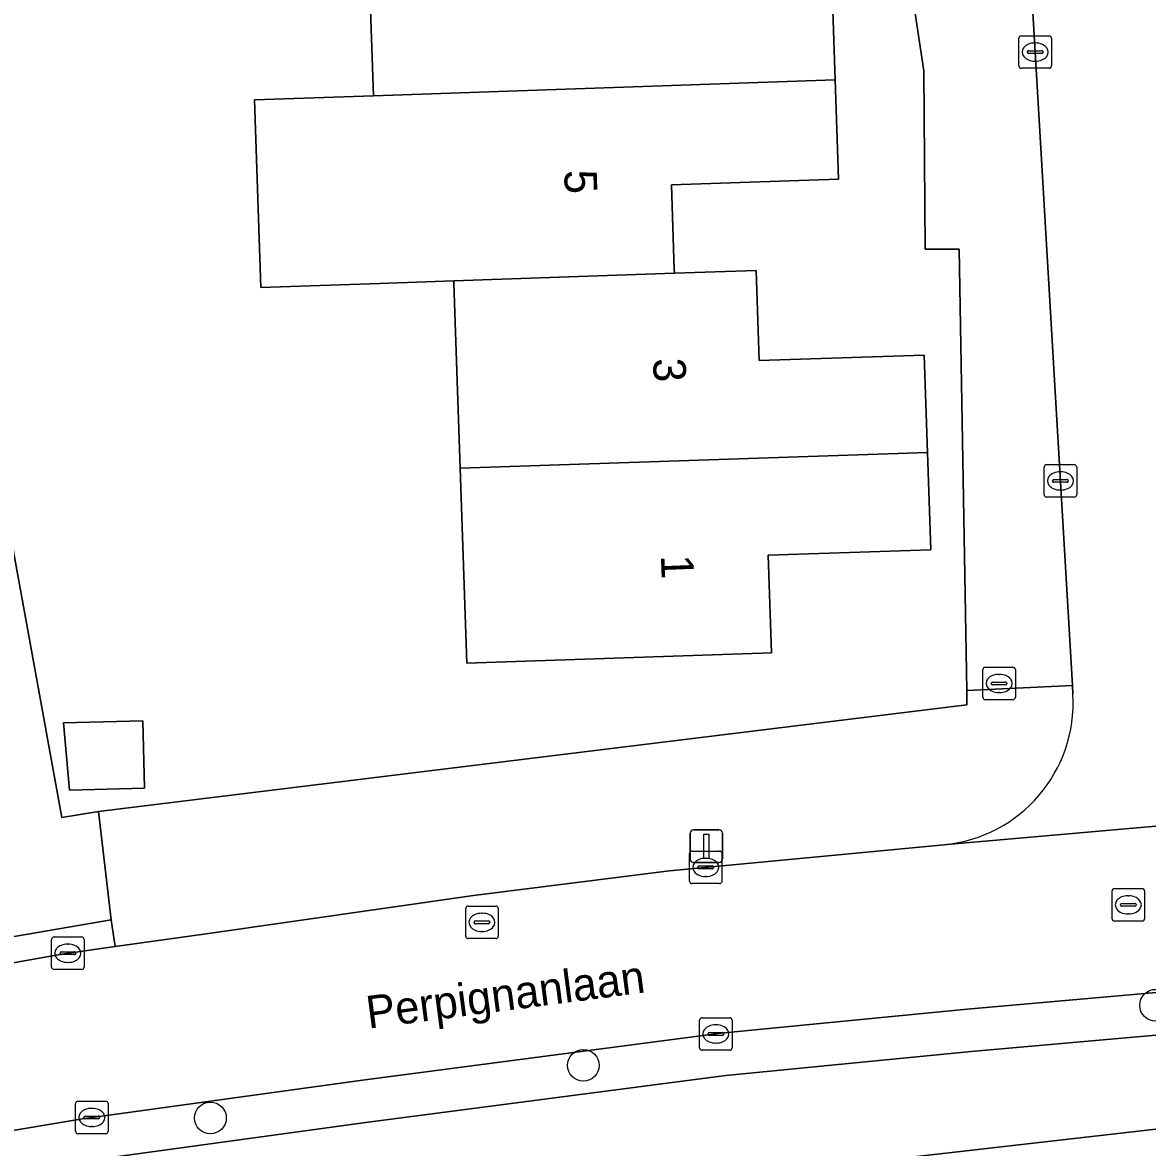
# Model space of a CAD drawing. Extents: x 158455 to 159797, y 387218 to 388672.
# Drawn here: x 159176.65 to 159211.26, y 388111.88 to 388146.48 of the extents above; entities that cross this region are included whole.
import ezdxf

# ---------------------------------------------------------------- set-up
doc = ezdxf.new("R2010")
doc.units = 0
for name, color, linetype in [('IMGEO_Boom', 7, 'Continuous'), ('IMGEO_Brandkraan', 7, 'Continuous'), ('IMGEO_Erf', 7, 'Continuous'), ('IMGEO_Groenvoorziening', 7, 'Continuous'), ('IMGEO_Kolk', 7, 'Continuous'), ('IMGEO_Lichtmast', 7, 'Continuous'), ('IMGEO_Openbare_ruimte_label', 7, 'Continuous'), ('IMGEO_Pand', 7, 'Continuous'), ('IMGEO_Pand_nummerreeks', 7, 'Continuous'), ('IMGEO_Parkeervlak_open', 7, 'Continuous'), ('IMGEO_Rijbaan_lokaal_open', 7, 'Continuous'), ('IMGEO_Rioolput', 7, 'Continuous'), ('IMGEO_Voetpad_open', 7, 'Continuous')]:
    doc.layers.add(name, color=color, linetype=linetype)

msp = doc.modelspace()

# ---------------------------------------------------------------- linework, layer by layer
at = {"layer": 'IMGEO_Boom'}
for centre in [(159211.504, 388116.256), (159193.902, 388114.407), (159182.432, 388112.789)]:
    msp.add_circle(centre, 0.489, dxfattribs=at)
at = {"layer": 'IMGEO_Brandkraan'}
for p, q in [((159206.19, 388125.728), (159206.19, 388126.58)), ((159206.265, 388126.654), (159207.117, 388126.654)), ((159206.678, 388126.434), (159206.703, 388126.434)), ((159207.191, 388126.58), (159207.191, 388125.728)), ((159206.449, 388126.148), (159206.449, 388126.16)), ((159206.887, 388126.111), (159206.489, 388126.111)), ((159206.492, 388126.197), (159206.89, 388126.197)), ((159206.933, 388126.16), (159206.933, 388126.148)), ((159206.701, 388125.874), (159206.676, 388125.874)), ((159207.117, 388125.654), (159206.265, 388125.654))]:
    msp.add_line(p, q, dxfattribs=at)
for points in [[(159206.19, 388125.728), (159206.19, 388126.58)], [(159206.265, 388126.654), (159207.117, 388126.654)], [(159207.191, 388126.58), (159207.191, 388125.728)], [(159207.117, 388125.654), (159206.265, 388125.654)]]:
    msp.add_lwpolyline(points, dxfattribs=at)
for centre, radius, start, end in [((159206.267, 388126.578), 0.0765, 91.552, 178.448), ((159206.267, 388126.578), 0.0765, 91.552, 178.448), ((159207.115, 388126.578), 0.0765, 1.552, 88.448), ((159207.115, 388126.578), 0.0765, 1.552, 88.448), ((159206.489, 388126.157), 0.0403, 85.8775, 175.7526), ((159206.486, 388126.147), 0.0366, 178.938, 274.7102), ((159206.89, 388126.154), 0.043, 264.8664, 352.4533), ((159206.894, 388126.159), 0.0386, 1.7309, 96.639), ((159206.267, 388125.73), 0.0765, 181.552, 268.448), ((159206.267, 388125.73), 0.0765, 181.552, 268.448), ((159207.115, 388125.73), 0.0765, 271.552, 358.448), ((159207.115, 388125.73), 0.0765, 271.552, 358.448)]:
    msp.add_arc(centre, radius, start, end, dxfattribs=at)
for centre, major_axis, ratio, start_param, end_param in [((159206.677, 388126.154), (-0.387, 0.002), 0.722429, 4.712389, 7.853982), ((159206.702, 388126.154), (-0.39, 0.002), 0.717154, 1.570796, 4.712389)]:
    msp.add_ellipse(centre, major_axis=major_axis, ratio=ratio, start_param=start_param, end_param=end_param, dxfattribs=at)
at = {"layer": 'IMGEO_Erf'}
for points in [[(159173.912, 388143.71), (159177.866, 388122.03), (159178.988, 388122.218), (159205.703, 388125.492), (159205.695, 388125.942), (159205.462, 388139.51), (159204.413, 388139.512), (159204.371, 388144.997), (159203.628, 388149.964)], [(159201.547, 388147.776), (159201.65, 388144.723), (159201.753, 388141.668), (159196.612, 388141.495), (159196.699, 388138.89), (159196.703, 388138.773), (159199.219, 388138.86), (159199.312, 388136.083), (159204.388, 388136.254), (159204.489, 388133.262), (159204.59, 388130.268), (159199.586, 388130.1), (159199.687, 388127.094), (159190.316, 388126.778), (159190.113, 388132.781), (159189.922, 388138.455), (159189.919, 388138.539), (159187.637, 388138.461), (159183.986, 388138.335), (159183.787, 388144.107), (159187.443, 388144.233), (159187.244, 388150.138)], [(159230.856, 388105.782), (159230.173, 388112.064), (159228.709, 388112.041), (159228.463, 388114.379), (159168.724, 388107.552)]]:
    msp.add_lwpolyline(points, dxfattribs=at)
msp.add_lwpolyline([(159180.351, 388125.003), (159180.407, 388122.932), (159178.1, 388122.871), (159177.912, 388124.938)], close=True, dxfattribs=at)
at = {"layer": 'IMGEO_Groenvoorziening'}
msp.add_lwpolyline([(159158.596, 388145.905), (159161.907, 388138.73), (159168.286, 388124.881), (159171.034, 388117.445), (159171.552, 388117.535), (159179.382, 388118.883), (159178.988, 388122.218), (159177.866, 388122.03), (159173.912, 388143.71)], dxfattribs=at)
at = {"layer": 'IMGEO_Kolk'}
for p, q in [((159207.3, 388145.149), (159207.3, 388146.001)), ((159207.375, 388146.075), (159208.227, 388146.075)), ((159207.788, 388145.855), (159207.813, 388145.855)), ((159208.301, 388146.001), (159208.301, 388145.149)), ((159207.559, 388145.569), (159207.559, 388145.581)), ((159207.997, 388145.532), (159207.599, 388145.532)), ((159207.602, 388145.618), (159208, 388145.618)), ((159208.043, 388145.581), (159208.043, 388145.569)), ((159208.227, 388145.075), (159207.375, 388145.075)), ((159207.811, 388145.295), (159207.786, 388145.295)), ((159208.077, 388131.958), (159208.077, 388132.81)), ((159208.152, 388132.884), (159209.004, 388132.884)), ((159208.565, 388132.664), (159208.59, 388132.664)), ((159209.078, 388132.81), (159209.078, 388131.958)), ((159208.336, 388132.378), (159208.336, 388132.39)), ((159208.774, 388132.341), (159208.376, 388132.341)), ((159208.379, 388132.427), (159208.777, 388132.427)), ((159208.82, 388132.39), (159208.82, 388132.378)), ((159208.588, 388132.104), (159208.563, 388132.104)), ((159209.004, 388131.884), (159208.152, 388131.884)), ((159197.166, 388120.07), (159197.166, 388120.922)), ((159197.241, 388120.996), (159198.093, 388120.996)), ((159198.167, 388120.922), (159198.167, 388120.07)), ((159197.425, 388120.49), (159197.425, 388120.502)), ((159197.468, 388120.539), (159197.866, 388120.539)), ((159197.654, 388120.776), (159197.679, 388120.776)), ((159197.909, 388120.502), (159197.909, 388120.49)), ((159197.863, 388120.453), (159197.465, 388120.453)), ((159197.677, 388120.216), (159197.652, 388120.216)), ((159198.093, 388119.996), (159197.241, 388119.996)), ((159177.547, 388117.429), (159177.547, 388118.281)), ((159177.622, 388118.355), (159178.474, 388118.355)), ((159178.035, 388118.135), (159178.06, 388118.135)), ((159178.548, 388118.281), (159178.548, 388117.429)), ((159177.806, 388117.849), (159177.806, 388117.861)), ((159178.244, 388117.812), (159177.846, 388117.812)), ((159177.849, 388117.898), (159178.247, 388117.898)), ((159178.29, 388117.861), (159178.29, 388117.849)), ((159178.058, 388117.575), (159178.033, 388117.575)), ((159178.474, 388117.355), (159177.622, 388117.355)), ((159197.479, 388114.947), (159197.479, 388115.799)), ((159197.554, 388115.873), (159198.406, 388115.873)), ((159197.967, 388115.653), (159197.992, 388115.653)), ((159198.48, 388115.799), (159198.48, 388114.947)), ((159197.738, 388115.367), (159197.738, 388115.379)), ((159198.176, 388115.33), (159197.778, 388115.33)), ((159197.781, 388115.416), (159198.179, 388115.416)), ((159198.222, 388115.379), (159198.222, 388115.367)), ((159197.99, 388115.093), (159197.965, 388115.093)), ((159198.406, 388114.873), (159197.554, 388114.873)), ((159178.282, 388112.379), (159178.282, 388113.231)), ((159178.357, 388113.305), (159179.209, 388113.305)), ((159179.283, 388113.231), (159179.283, 388112.379)), ((159178.77, 388113.085), (159178.795, 388113.085)), ((159178.541, 388112.799), (159178.541, 388112.811)), ((159178.979, 388112.762), (159178.581, 388112.762)), ((159178.584, 388112.848), (159178.982, 388112.848)), ((159178.793, 388112.525), (159178.768, 388112.525)), ((159179.025, 388112.811), (159179.025, 388112.799)), ((159179.209, 388112.305), (159178.357, 388112.305))]:
    msp.add_line(p, q, dxfattribs=at)
for points in [[(159207.3, 388145.149), (159207.3, 388146.001)], [(159207.375, 388146.075), (159208.227, 388146.075)], [(159208.301, 388146.001), (159208.301, 388145.149)], [(159208.227, 388145.075), (159207.375, 388145.075)], [(159208.077, 388131.958), (159208.077, 388132.81)], [(159208.152, 388132.884), (159209.004, 388132.884)], [(159209.078, 388132.81), (159209.078, 388131.958)], [(159209.004, 388131.884), (159208.152, 388131.884)], [(159197.166, 388120.07), (159197.166, 388120.922)], [(159197.241, 388120.996), (159198.093, 388120.996)], [(159198.167, 388120.922), (159198.167, 388120.07)], [(159198.093, 388119.996), (159197.241, 388119.996)], [(159177.547, 388117.429), (159177.547, 388118.281)], [(159177.622, 388118.355), (159178.474, 388118.355)], [(159178.548, 388118.281), (159178.548, 388117.429)], [(159178.474, 388117.355), (159177.622, 388117.355)], [(159197.479, 388114.947), (159197.479, 388115.799)], [(159197.554, 388115.873), (159198.406, 388115.873)], [(159198.48, 388115.799), (159198.48, 388114.947)], [(159198.406, 388114.873), (159197.554, 388114.873)], [(159178.282, 388112.379), (159178.282, 388113.231)], [(159178.357, 388113.305), (159179.209, 388113.305)], [(159179.283, 388113.231), (159179.283, 388112.379)], [(159179.209, 388112.305), (159178.357, 388112.305)]]:
    msp.add_lwpolyline(points, dxfattribs=at)
for centre, radius, start, end in [((159207.377, 388145.999), 0.0765, 91.552, 178.448), ((159207.377, 388145.999), 0.0765, 91.552, 178.448), ((159208.225, 388145.999), 0.0765, 1.552, 88.448), ((159208.225, 388145.999), 0.0765, 1.552, 88.448), ((159207.599, 388145.578), 0.0403, 85.8775, 175.7526), ((159207.596, 388145.568), 0.0366, 178.938, 274.7102), ((159208, 388145.575), 0.043, 264.8664, 352.4533), ((159208.004, 388145.58), 0.0386, 1.7309, 96.639), ((159207.377, 388145.151), 0.0765, 181.552, 268.448), ((159207.377, 388145.151), 0.0765, 181.552, 268.448), ((159208.225, 388145.151), 0.0765, 271.552, 358.448), ((159208.225, 388145.151), 0.0765, 271.552, 358.448), ((159208.154, 388132.808), 0.0765, 91.552, 178.448), ((159208.154, 388132.808), 0.0765, 91.552, 178.448), ((159209.002, 388132.808), 0.0765, 1.552, 88.448), ((159209.002, 388132.808), 0.0765, 1.552, 88.448), ((159208.376, 388132.387), 0.0403, 85.8775, 175.7526), ((159208.373, 388132.377), 0.0366, 178.938, 274.7102), ((159208.777, 388132.384), 0.043, 264.8664, 352.4533), ((159208.781, 388132.389), 0.0386, 1.7309, 96.639), ((159208.154, 388131.96), 0.0765, 181.552, 268.448), ((159208.154, 388131.96), 0.0765, 181.552, 268.448), ((159209.002, 388131.96), 0.0765, 271.552, 358.448), ((159209.002, 388131.96), 0.0765, 271.552, 358.448), ((159197.243, 388120.92), 0.0765, 91.552, 178.448), ((159197.243, 388120.92), 0.0765, 91.552, 178.448), ((159198.091, 388120.92), 0.0765, 1.552, 88.448), ((159198.091, 388120.92), 0.0765, 1.552, 88.448), ((159197.465, 388120.499), 0.0403, 85.8775, 175.7526), ((159197.462, 388120.489), 0.0366, 178.938, 274.7102), ((159197.866, 388120.496), 0.043, 264.8664, 352.4533), ((159197.87, 388120.501), 0.0386, 1.7309, 96.639), ((159197.243, 388120.072), 0.0765, 181.552, 268.448), ((159197.243, 388120.072), 0.0765, 181.552, 268.448), ((159198.091, 388120.072), 0.0765, 271.552, 358.448), ((159198.091, 388120.072), 0.0765, 271.552, 358.448), ((159177.624, 388118.279), 0.0765, 91.552, 178.448), ((159177.624, 388118.279), 0.0765, 91.552, 178.448), ((159178.472, 388118.279), 0.0765, 1.552, 88.448), ((159178.472, 388118.279), 0.0765, 1.552, 88.448), ((159177.846, 388117.858), 0.0403, 85.8775, 175.7526), ((159177.843, 388117.848), 0.0366, 178.938, 274.7102), ((159178.247, 388117.855), 0.043, 264.8664, 352.4533), ((159178.251, 388117.86), 0.0386, 1.7309, 96.639), ((159177.624, 388117.431), 0.0765, 181.552, 268.448), ((159177.624, 388117.431), 0.0765, 181.552, 268.448), ((159178.472, 388117.431), 0.0765, 271.552, 358.448), ((159178.472, 388117.431), 0.0765, 271.552, 358.448), ((159197.556, 388115.797), 0.0765, 91.552, 178.448), ((159197.556, 388115.797), 0.0765, 91.552, 178.448), ((159198.404, 388115.797), 0.0765, 1.552, 88.448), ((159198.404, 388115.797), 0.0765, 1.552, 88.448), ((159197.778, 388115.376), 0.0403, 85.8775, 175.7526), ((159197.775, 388115.366), 0.0366, 178.938, 274.7102), ((159198.179, 388115.373), 0.043, 264.8664, 352.4533), ((159198.183, 388115.378), 0.0386, 1.7309, 96.639), ((159197.556, 388114.949), 0.0765, 181.552, 268.448), ((159197.556, 388114.949), 0.0765, 181.552, 268.448), ((159198.404, 388114.949), 0.0765, 271.552, 358.448), ((159198.404, 388114.949), 0.0765, 271.552, 358.448), ((159178.359, 388113.229), 0.0765, 91.552, 178.448), ((159178.359, 388113.229), 0.0765, 91.552, 178.448), ((159179.207, 388113.229), 0.0765, 1.552, 88.448), ((159179.207, 388113.229), 0.0765, 1.552, 88.448), ((159178.581, 388112.808), 0.0403, 85.8775, 175.7526), ((159178.578, 388112.798), 0.0366, 178.938, 274.7102), ((159178.982, 388112.805), 0.043, 264.8664, 352.4533), ((159178.986, 388112.81), 0.0386, 1.7309, 96.639), ((159178.359, 388112.381), 0.0765, 181.552, 268.448), ((159178.359, 388112.381), 0.0765, 181.552, 268.448), ((159179.207, 388112.381), 0.0765, 271.552, 358.448), ((159179.207, 388112.381), 0.0765, 271.552, 358.448)]:
    msp.add_arc(centre, radius, start, end, dxfattribs=at)
for centre, major_axis, ratio, start_param, end_param in [((159207.787, 388145.575), (-0.387, 0.002), 0.722429, 4.712389, 7.853982), ((159207.812, 388145.575), (-0.39, 0.002), 0.717154, 1.570796, 4.712389), ((159208.564, 388132.384), (-0.387, 0.002), 0.722429, 4.712389, 7.853982), ((159208.589, 388132.384), (-0.39, 0.002), 0.717154, 1.570796, 4.712389), ((159197.653, 388120.496), (-0.387, 0.002), 0.722429, 4.712389, 7.853982), ((159197.678, 388120.496), (-0.39, 0.002), 0.717154, 1.570796, 4.712389), ((159178.034, 388117.855), (-0.387, 0.002), 0.722429, 4.712389, 7.853982), ((159178.059, 388117.855), (-0.39, 0.002), 0.717154, 1.570796, 4.712389), ((159197.966, 388115.373), (-0.387, 0.002), 0.722429, 4.712389, 7.853982), ((159197.991, 388115.373), (-0.39, 0.002), 0.717154, 1.570796, 4.712389), ((159178.769, 388112.805), (-0.387, 0.002), 0.722429, 4.712389, 7.853982), ((159178.794, 388112.805), (-0.39, 0.002), 0.717154, 1.570796, 4.712389)]:
    msp.add_ellipse(centre, major_axis=major_axis, ratio=ratio, start_param=start_param, end_param=end_param, dxfattribs=at)
at = {"layer": 'IMGEO_Lichtmast'}
for p, q in [((159197.188, 388120.748), (159197.188, 388121.548)), ((159197.188, 388121.548), (159197.188, 388120.748)), ((159197.288, 388121.648), (159198.078, 388121.648)), ((159198.078, 388121.648), (159197.288, 388121.648)), ((159198.178, 388121.548), (159198.178, 388120.748)), ((159198.178, 388120.748), (159198.178, 388121.548)), ((159198.078, 388120.648), (159197.288, 388120.648)), ((159197.288, 388120.648), (159198.078, 388120.648))]:
    msp.add_line(p, q, dxfattribs=at)
msp.add_lwpolyline([(159197.608, 388121.523), (159197.758, 388121.523), (159197.758, 388120.773), (159197.608, 388120.773), (159197.608, 388121.523)], dxfattribs=at)
for centre, start, end in [((159197.288, 388121.548), 90, 180), ((159197.288, 388121.548), 90, 180), ((159198.078, 388121.548), 0, 90), ((159198.078, 388121.548), 360, 90), ((159197.288, 388120.748), 180, 270), ((159197.288, 388120.748), 180, 270), ((159198.078, 388120.748), 270, 0), ((159198.078, 388120.748), 270, 0)]:
    msp.add_arc(centre, 0.1, start, end, dxfattribs=at)
at = {"layer": 'IMGEO_Pand'}
for points in [[(159187.443, 388144.233), (159201.65, 388144.723), (159201.547, 388147.776), (159196.395, 388147.602), (159196.299, 388150.444), (159196.536, 388150.452), (159196.475, 388152.823), (159187.137, 388152.637), (159187.244, 388150.138)], [(159196.612, 388141.495), (159201.753, 388141.668), (159201.65, 388144.723), (159187.443, 388144.233), (159183.787, 388144.107), (159183.986, 388138.335), (159187.637, 388138.461), (159189.919, 388138.539), (159196.703, 388138.773), (159196.699, 388138.89)], [(159199.219, 388138.86), (159196.703, 388138.773), (159189.919, 388138.539), (159189.922, 388138.455), (159190.113, 388132.781), (159204.489, 388133.262), (159204.388, 388136.254), (159199.312, 388136.083)], [(159204.489, 388133.262), (159190.113, 388132.781), (159190.316, 388126.778), (159199.687, 388127.094), (159199.586, 388130.1), (159204.59, 388130.268)], [(159177.912, 388124.938), (159178.1, 388122.871), (159180.407, 388122.932), (159180.351, 388125.003)]]:
    msp.add_lwpolyline(points, close=True, dxfattribs=at)
at = {"layer": 'IMGEO_Parkeervlak_open'}
msp.add_lwpolyline([(159226.581, 388117.778), (159223.3, 388117.574), (159215.005, 388116.956), (159205.711, 388116.131), (159198.134, 388115.393), (159187.111, 388113.95), (159178.494, 388112.764), (159173.027, 388111.853), (159169.563, 388111.242), (159169.789, 388109.959), (159173.247, 388110.57), (159178.69, 388111.477), (159187.284, 388112.66), (159198.282, 388114.099), (159205.832, 388114.835), (159215.111, 388115.658), (159223.389, 388116.275), (159226.661, 388116.479)], close=True, dxfattribs=at)
at = {"layer": 'IMGEO_Rijbaan_lokaal_open'}
for points in [[(159206.582, 388157.332), (159205.584, 388155.705), (159203.628, 388149.964), (159204.371, 388144.997), (159204.413, 388139.512), (159205.462, 388139.51), (159205.695, 388125.942), (159208.947, 388126.087), (159207.46, 388151.325)], [(159207.46, 388151.325), (159208.947, 388126.087), (159208.963, 388125.82)], [(159256.069, 388123.556), (159251.328, 388123.408), (159244.113, 388123.358), (159236.767, 388123.269), (159233.051, 388123.204), (159229.043, 388123.03), (159226.055, 388122.915), (159223.337, 388122.709), (159217.303, 388122.28), (159217.229, 388122.269), (159205.089, 388121.196), (159205, 388121.195), (159196.552, 388120.39), (159190.526, 388119.63), (159182.23, 388118.443), (159179.498, 388118.06), (159177.862, 388117.83), (159170.542, 388116.526), (159171.523, 388114.211), (159133.733, 388105.65), (159132.8, 388106.224)], [(159205, 388121.195), (159205.089, 388121.196), (159217.229, 388122.269), (159217.303, 388122.28)], [(159140.625, 388105.053), (159141.063, 388105.15), (159147.892, 388106.671), (159159.34, 388109.219), (159159.902, 388109.344), (159161.571, 388109.681), (159168.419, 388111.04), (159169.563, 388111.242), (159173.027, 388111.853), (159178.494, 388112.764), (159187.111, 388113.95), (159198.134, 388115.393), (159205.711, 388116.131), (159215.005, 388116.956), (159223.3, 388117.574), (159226.581, 388117.778), (159228.946, 388117.925), (159234.612, 388118.087), (159234.828, 388118.09), (159240.699, 388118.158), (159252.871, 388118.28), (159255.399, 388118.305), (159258.294, 388118.475)]]:
    msp.add_lwpolyline(points, dxfattribs=at)
msp.add_arc((159204.583, 388125.562), 4.387, 275.4505, 3.3653, dxfattribs=at)
at = {"layer": 'IMGEO_Rioolput'}
for p, q in [((159210.239, 388119.844), (159211.091, 388119.844)), ((159210.164, 388118.918), (159210.164, 388119.77)), ((159210.652, 388119.624), (159210.677, 388119.624)), ((159211.165, 388119.77), (159211.165, 388118.918)), ((159190.283, 388118.379), (159190.283, 388119.231)), ((159190.358, 388119.305), (159191.21, 388119.305)), ((159191.284, 388119.231), (159191.284, 388118.379)), ((159210.423, 388119.338), (159210.423, 388119.35)), ((159210.861, 388119.301), (159210.463, 388119.301)), ((159210.466, 388119.387), (159210.864, 388119.387)), ((159210.907, 388119.35), (159210.907, 388119.338)), ((159190.542, 388118.799), (159190.542, 388118.811)), ((159190.98, 388118.762), (159190.582, 388118.762)), ((159190.585, 388118.848), (159190.983, 388118.848)), ((159190.771, 388119.085), (159190.796, 388119.085)), ((159191.026, 388118.811), (159191.026, 388118.799)), ((159211.091, 388118.844), (159210.239, 388118.844)), ((159210.675, 388119.064), (159210.65, 388119.064)), ((159190.794, 388118.525), (159190.769, 388118.525)), ((159191.21, 388118.305), (159190.358, 388118.305))]:
    msp.add_line(p, q, dxfattribs=at)
for points in [[(159210.239, 388119.844), (159211.091, 388119.844)], [(159210.164, 388118.918), (159210.164, 388119.77)], [(159211.165, 388119.77), (159211.165, 388118.918)], [(159190.283, 388118.379), (159190.283, 388119.231)], [(159190.358, 388119.305), (159191.21, 388119.305)], [(159191.284, 388119.231), (159191.284, 388118.379)], [(159211.091, 388118.844), (159210.239, 388118.844)], [(159191.21, 388118.305), (159190.358, 388118.305)]]:
    msp.add_lwpolyline(points, dxfattribs=at)
for centre, radius, start, end in [((159210.241, 388119.768), 0.0765, 91.552, 178.448), ((159210.241, 388119.768), 0.0765, 91.552, 178.448), ((159211.089, 388119.768), 0.0765, 1.552, 88.448), ((159211.089, 388119.768), 0.0765, 1.552, 88.448), ((159190.36, 388119.229), 0.0765, 91.552, 178.448), ((159190.36, 388119.229), 0.0765, 91.552, 178.448), ((159191.208, 388119.229), 0.0765, 1.552, 88.448), ((159191.208, 388119.229), 0.0765, 1.552, 88.448), ((159210.463, 388119.347), 0.0403, 85.8775, 175.7526), ((159210.46, 388119.337), 0.0366, 178.938, 274.7102), ((159210.864, 388119.344), 0.043, 264.8664, 352.4533), ((159210.868, 388119.349), 0.0386, 1.7309, 96.639), ((159190.582, 388118.808), 0.0403, 85.8775, 175.7526), ((159190.579, 388118.798), 0.0366, 178.938, 274.7102), ((159190.983, 388118.805), 0.043, 264.8664, 352.4533), ((159190.987, 388118.81), 0.0386, 1.7309, 96.639), ((159210.241, 388118.92), 0.0765, 181.552, 268.448), ((159210.241, 388118.92), 0.0765, 181.552, 268.448), ((159211.089, 388118.92), 0.0765, 271.552, 358.448), ((159211.089, 388118.92), 0.0765, 271.552, 358.448), ((159190.36, 388118.381), 0.0765, 181.552, 268.448), ((159190.36, 388118.381), 0.0765, 181.552, 268.448), ((159191.208, 388118.381), 0.0765, 271.552, 358.448), ((159191.208, 388118.381), 0.0765, 271.552, 358.448)]:
    msp.add_arc(centre, radius, start, end, dxfattribs=at)
for centre, major_axis, ratio, start_param, end_param in [((159210.651, 388119.344), (-0.387, 0.002), 0.722429, 4.712389, 7.853982), ((159210.676, 388119.344), (-0.39, 0.002), 0.717154, 1.570796, 4.712389), ((159190.77, 388118.805), (-0.387, 0.002), 0.722429, 4.712389, 7.853982), ((159190.795, 388118.805), (-0.39, 0.002), 0.717154, 1.570796, 4.712389)]:
    msp.add_ellipse(centre, major_axis=major_axis, ratio=ratio, start_param=start_param, end_param=end_param, dxfattribs=at)
at = {"layer": 'IMGEO_Voetpad_open'}
for points in [[(159208.963, 388125.82), (159208.947, 388126.087), (159205.695, 388125.942), (159205.703, 388125.492), (159178.988, 388122.218), (159179.382, 388118.883), (159179.498, 388118.06), (159182.23, 388118.443), (159190.526, 388119.63), (159196.552, 388120.39), (159205, 388121.195)], [(159170.213, 388117.302), (159170.542, 388116.526), (159177.862, 388117.83), (159179.498, 388118.06), (159179.382, 388118.883), (159171.552, 388117.535), (159171.034, 388117.445), (159170.213, 388117.302)], [(159255.399, 388118.305), (159252.871, 388118.28), (159252.884, 388116.977), (159240.713, 388116.856), (159234.843, 388116.787), (159234.828, 388118.09), (159234.612, 388118.087), (159228.946, 388117.925), (159226.581, 388117.778), (159226.661, 388116.479), (159223.389, 388116.275), (159215.111, 388115.658), (159205.832, 388114.835), (159198.282, 388114.099), (159187.284, 388112.66), (159178.69, 388111.477)], [(159141.668, 388103.407), (159157.838, 388105.07), (159157.932, 388103.959), (159162.746, 388104.412), (159168.761, 388104.978), (159168.949, 388104.996), (159168.724, 388107.552), (159228.463, 388114.379)]]:
    msp.add_lwpolyline(points, dxfattribs=at)
msp.add_arc((159204.583, 388125.562), 4.387, 275.4505, 3.3653, dxfattribs=at)

# ---------------------------------------------------------------- texts
at = {"layer": 'IMGEO_Openbare_ruimte_label'}
msp.add_text('Perpignanlaan', height=1, rotation=7.466, dxfattribs=at).set_placement((159187.291, 388115.535))
at = {"layer": 'IMGEO_Pand_nummerreeks'}
for s, rotation, p in [('5', 271.9822, (159193.312, 388141.94)), ('3', 272.2744, (159196.044, 388136.149)), ('1', 272.2752, (159196.285, 388130.095))]:
    msp.add_text(s, height=1, rotation=rotation, dxfattribs=at).set_placement(p)

doc.saveas('drawing.dxf')
